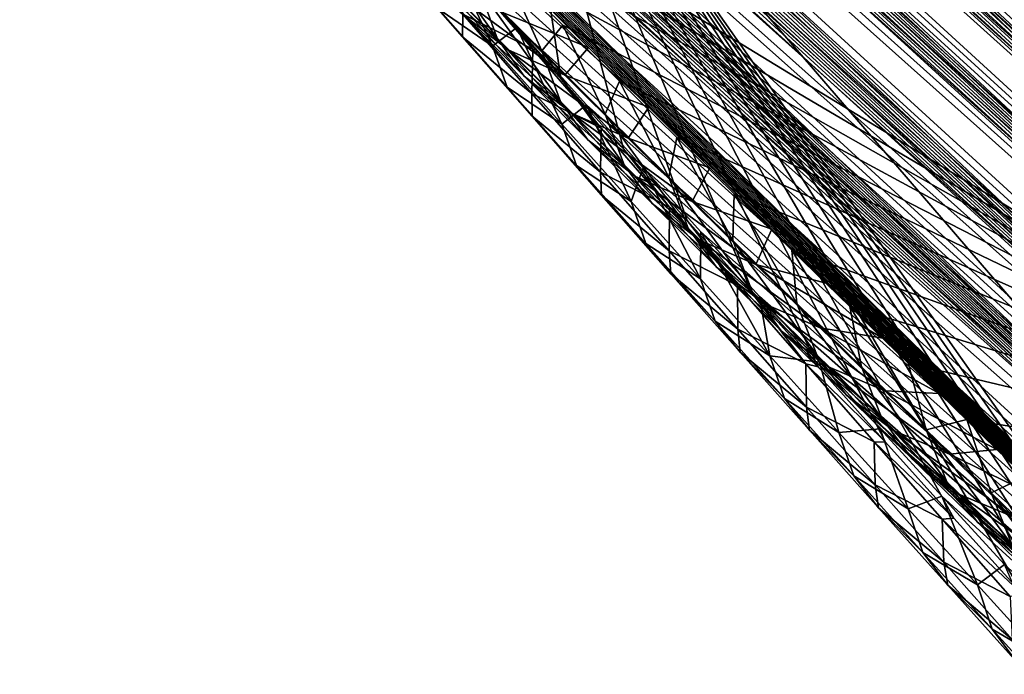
# Model space of a CAD drawing. Header units: metres. Extents: x -82 to 82, y -464 to 32.
# Tile 251 of 409: x 37.54 to 40.83, y -51.03 to -48.85. Entities that reach past the tile are written whole.
import ezdxf

# ---------------------------------------------------------------- set-up
doc = ezdxf.new("R2010")
doc.units = ezdxf.units.M
doc.layers.add('solid_K244121000C07', color=7, linetype='CONTINUOUS')

msp = doc.modelspace()

# ---------------------------------------------------------------- linework, layer by layer
at = {"layer": 'solid_K244121000C07'}
for points in [[(49.062855, -55.363567, 69.776718), (28.428438, -36.501472, 50.268494), (28.436794, -36.501766, 50.038673)], [(48.710167, -55.084099, 70.309517), (28.429209, -36.512802, 50.518852), (28.428438, -36.501472, 50.268494)], [(49.062855, -55.363567, 69.776718), (48.710167, -55.084099, 70.309517), (28.428438, -36.501472, 50.268494)], [(49.062855, -55.363567, 69.776718), (28.436794, -36.501766, 50.038673), (28.453381, -36.512486, 49.827789)], [(48.710167, -55.084099, 70.309517), (28.440844, -36.537724, 50.791592), (28.429209, -36.512802, 50.518852)], [(48.710167, -55.084099, 70.309517), (28.464724, -36.577881, 51.087791), (28.440844, -36.537724, 50.791592)], [(49.062855, -55.363567, 69.776718), (28.453381, -36.512486, 49.827789), (28.477245, -36.532433, 49.634075)], [(49.062855, -55.363567, 69.776718), (28.477245, -36.532433, 49.634075), (28.507435, -36.560448, 49.454556)], [(48.324287, -54.810833, 70.828461), (28.501993, -36.634686, 51.408382), (28.464724, -36.577881, 51.087791)], [(48.710167, -55.084099, 70.309517), (48.324287, -54.810833, 70.828461), (28.464724, -36.577881, 51.087791)], [(49.382488, -55.649113, 69.230476), (28.507435, -36.560448, 49.454556), (28.543489, -36.595905, 49.287823)], [(49.382488, -55.649113, 69.230476), (49.062855, -55.363567, 69.776718), (28.507435, -36.560448, 49.454556)], [(49.382488, -55.649113, 69.230476), (28.543489, -36.595905, 49.287823), (28.585012, -36.638279, 49.132549)], [(48.324287, -54.810833, 70.828461), (28.554289, -36.709991, 51.754566), (28.501993, -36.634686, 51.408382)], [(49.382488, -55.649113, 69.230476), (28.585012, -36.638279, 49.132549), (28.631886, -36.687363, 48.986835)], [(49.382488, -55.649113, 69.230476), (28.631886, -36.687363, 48.986835), (28.684185, -36.743191, 48.849445)], [(48.324287, -54.810833, 70.828461), (28.586674, -36.755241, 51.937702), (28.554289, -36.709991, 51.754566)], [(48.324287, -54.810833, 70.828461), (28.623281, -36.805672, 52.127567), (28.586674, -36.755241, 51.937702)], [(49.669086, -55.940594, 68.671181), (28.684185, -36.743191, 48.849445), (28.742014, -36.80584, 48.719448)], [(49.669086, -55.940594, 68.671181), (49.382488, -55.649113, 69.230476), (28.684185, -36.743191, 48.849445)], [(47.905006, -54.543919, 71.332993), (28.664268, -36.861473, 52.324306), (28.623281, -36.805672, 52.127567)], [(48.324287, -54.810833, 70.828461), (47.905006, -54.543919, 71.332993), (28.623281, -36.805672, 52.127567)], [(49.669086, -55.940594, 68.671181), (28.742014, -36.80584, 48.719448), (28.805567, -36.875538, 48.595898)], [(47.905006, -54.543919, 71.332993), (28.710258, -36.923248, 52.528435), (28.664268, -36.861473, 52.324306)], [(49.669086, -55.940594, 68.671181), (28.805567, -36.875538, 48.595898), (28.875509, -36.952991, 48.478134)], [(47.905006, -54.543919, 71.332993), (28.761023, -36.990841, 52.739754), (28.710258, -36.923248, 52.528435)], [(49.669086, -55.940594, 68.671181), (28.875509, -36.952991, 48.478134), (28.952383, -37.038822, 48.365673)], [(47.905006, -54.543919, 71.332993), (28.816845, -37.064556, 52.958527), (28.761023, -36.990841, 52.739754)], [(47.905006, -54.543919, 71.332993), (28.878344, -37.144989, 53.185272), (28.816845, -37.064556, 52.958527)], [(49.669086, -55.940594, 68.671181), (28.952383, -37.038822, 48.365673), (29.036873, -37.133862, 48.257877)], [(49.922565, -56.237858, 68.099121), (29.036873, -37.133862, 48.257877), (29.130072, -37.239342, 48.154755)], [(49.922565, -56.237858, 68.099121), (49.669086, -55.940594, 68.671181), (29.036873, -37.133862, 48.257877)], [(47.905006, -54.543919, 71.332993), (28.945185, -37.231895, 53.419727), (28.878344, -37.144989, 53.185272)], [(47.452057, -54.28352, 71.822479), (29.017838, -37.325733, 53.662273), (28.945185, -37.231895, 53.419727)], [(47.905006, -54.543919, 71.332993), (47.452057, -54.28352, 71.822479), (28.945185, -37.231895, 53.419727)], [(49.922565, -56.237858, 68.099121), (29.130072, -37.239342, 48.154755), (29.233049, -37.356522, 48.05637)], [(47.452057, -54.28352, 71.822479), (29.096933, -37.427116, 53.913441), (29.017838, -37.325733, 53.662273)], [(49.922565, -56.237858, 68.099121), (29.233049, -37.356522, 48.05637), (29.346981, -37.486824, 47.962799)], [(47.452057, -54.28352, 71.822479), (29.182077, -37.535736, 54.172897), (29.096933, -37.427116, 53.913441)], [(49.922565, -56.237858, 68.099121), (29.346981, -37.486824, 47.962799), (29.473852, -37.632534, 47.874512)], [(62.209717, -56.540936, 54.312782), (40.798138, -37.629288, 35.484123), (40.874691, -37.484219, 35.350403)], [(47.452057, -54.28352, 71.822479), (29.273895, -37.652199, 54.441181), (29.182077, -37.535736, 54.172897)], [(62.209717, -56.540936, 54.312782), (40.728973, -37.791538, 35.631664), (40.798138, -37.629288, 35.484123)], [(47.452057, -54.28352, 71.822479), (29.37299, -37.777084, 54.718792), (29.273895, -37.652199, 54.441181)], [(50.142754, -56.54076, 67.514549), (29.473852, -37.632534, 47.874512), (29.614958, -37.795216, 47.792458)], [(50.142754, -56.54076, 67.514549), (49.922565, -56.237858, 68.099121), (29.473852, -37.632534, 47.874512)], [(46.965115, -54.029816, 72.296188), (29.478928, -37.910053, 55.005375), (29.37299, -37.777084, 54.718792)], [(47.452057, -54.28352, 71.822479), (46.965115, -54.029816, 72.296188), (29.37299, -37.777084, 54.718792)], [(61.631996, -56.849319, 54.552105), (40.66814, -37.972694, 35.794323), (40.728973, -37.791538, 35.631664)], [(62.209717, -56.540936, 54.312782), (61.631996, -56.849319, 54.552105), (40.728973, -37.791538, 35.631664)], [(50.142754, -56.54076, 67.514549), (29.614958, -37.795216, 47.792458), (29.771488, -37.976368, 47.717575)], [(46.965115, -54.029816, 72.296188), (29.592535, -38.05188, 55.301605), (29.478928, -37.910053, 55.005375)], [(50.142754, -56.54076, 67.514549), (29.771488, -37.976368, 47.717575), (29.945398, -38.178215, 47.651592)], [(61.631996, -56.849319, 54.552105), (40.617599, -38.174721, 35.973637), (40.66814, -37.972694, 35.794323)], [(46.965115, -54.029816, 72.296188), (29.714354, -38.203091, 55.607944), (29.592535, -38.05188, 55.301605)], [(50.329369, -56.849167, 66.917664), (29.945398, -38.178215, 47.651592), (30.137812, -38.402126, 47.596096)], [(50.329369, -56.849167, 66.917664), (50.142754, -56.54076, 67.514549), (29.945398, -38.178215, 47.651592)], [(61.631996, -56.849319, 54.552105), (40.579266, -38.398842, 36.170464), (40.617599, -38.174721, 35.973637)], [(46.965115, -54.029816, 72.296188), (29.799831, -38.308872, 55.817543), (29.714354, -38.203091, 55.607944)], [(46.965115, -54.029816, 72.296188), (29.889067, -38.418945, 56.031708), (29.799831, -38.308872, 55.817543)], [(46.443798, -53.782993, 72.753311), (29.982407, -38.53363, 56.250721), (29.889067, -38.418945, 56.031708)], [(46.965115, -54.029816, 72.296188), (46.443798, -53.782993, 72.753311), (29.889067, -38.418945, 56.031708)], [(50.329369, -56.849167, 66.917664), (30.137812, -38.402126, 47.596096), (30.349646, -38.649281, 47.552486)], [(61.039097, -57.163033, 54.758682), (40.554665, -38.646141, 36.385517), (40.579266, -38.398842, 36.170464)], [(61.631996, -56.849319, 54.552105), (61.039097, -57.163033, 54.758682), (40.579266, -38.398842, 36.170464)], [(46.443798, -53.782993, 72.753311), (30.079958, -38.653034, 56.474663), (29.982407, -38.53363, 56.250721)], [(50.329369, -56.849167, 66.917664), (30.349646, -38.649281, 47.552486), (30.582144, -38.921062, 47.522865)], [(61.039097, -57.163033, 54.758682), (40.545719, -38.917946, 36.619766), (40.554665, -38.646141, 36.385517)], [(46.443798, -53.782993, 72.753311), (30.181311, -38.776806, 56.703213), (30.079958, -38.653034, 56.474663)], [(46.443798, -53.782993, 72.753311), (30.28681, -38.905262, 56.936638), (30.181311, -38.776806, 56.703213)], [(46.443798, -53.782993, 72.753311), (30.396862, -39.038761, 57.17524), (30.28681, -38.905262, 56.936638)], [(50.329369, -56.849167, 66.917664), (30.582144, -38.921062, 47.522865), (30.706606, -39.066704, 47.513947)], [(61.039097, -57.163033, 54.758682), (40.547874, -39.06361, 36.744553), (40.545719, -38.917946, 36.619766)], [(46.443798, -53.782993, 72.753311), (30.511808, -39.177608, 57.419281), (30.396862, -39.038761, 57.17524)], [(50.48201, -57.16291, 66.308578), (30.706606, -39.066704, 47.513947), (30.836563, -39.218914, 47.509056)], [(50.48201, -57.16291, 66.308578), (50.329369, -56.849167, 66.917664), (30.706606, -39.066704, 47.513947)], [(61.039097, -57.163033, 54.758682), (40.554585, -39.215878, 36.874485), (40.547874, -39.06361, 36.744553)], [(46.443798, -53.782993, 72.753311), (30.631151, -39.321388, 57.668388), (30.511808, -39.177608, 57.419281)], [(50.48201, -57.16291, 66.308578), (30.836563, -39.218914, 47.509056), (30.972158, -39.377872, 47.508381)], [(60.431091, -57.481873, 54.931973), (40.566017, -39.374905, 37.00967), (40.554585, -39.215878, 36.874485)], [(61.039097, -57.163033, 54.758682), (60.431091, -57.481873, 54.931973), (40.554585, -39.215878, 36.874485)], [(46.443798, -53.782993, 72.753311), (30.755077, -39.470264, 57.922695), (30.631151, -39.321388, 57.668388)], [(50.48201, -57.16291, 66.308578), (30.972158, -39.377872, 47.508381), (31.113953, -39.544106, 47.512585)], [(60.431091, -57.481873, 54.931973), (40.582859, -39.541218, 37.150597), (40.566017, -39.374905, 37.00967)], [(45.887585, -53.543198, 73.192917), (30.884069, -39.624664, 58.182549), (30.755077, -39.470264, 57.922695)], [(46.443798, -53.782993, 72.753311), (45.887585, -53.543198, 73.192917), (30.755077, -39.470264, 57.922695)], [(50.48201, -57.16291, 66.308578), (31.113953, -39.544106, 47.512585), (31.261721, -39.717461, 47.521469)], [(60.431091, -57.481873, 54.931973), (40.604885, -39.714657, 37.29705), (40.582859, -39.541218, 37.150597)], [(45.887585, -53.543198, 73.192917), (31.01861, -39.785, 58.448284), (30.884069, -39.624664, 58.182549)], [(50.48201, -57.16291, 66.308578), (31.261721, -39.717461, 47.521469), (31.41572, -39.898212, 47.535343)], [(60.431091, -57.481873, 54.931973), (40.632435, -39.8955, 37.449268), (40.604885, -39.714657, 37.29705)], [(45.887585, -53.543198, 73.192917), (31.158434, -39.951057, 58.71973), (31.01861, -39.785, 58.448284)], [(50.48201, -57.16291, 66.308578), (31.41572, -39.898212, 47.535343), (31.576515, -40.086906, 47.55484)], [(60.431091, -57.481873, 54.931973), (40.666206, -40.084286, 37.607754), (40.632435, -39.8955, 37.449268)], [(45.887585, -53.543198, 73.192917), (31.303331, -40.122669, 58.996731), (31.158434, -39.951057, 58.71973)], [(50.600136, -57.481781, 65.687431), (31.576515, -40.086906, 47.55484), (31.743795, -40.283306, 47.579674)], [(50.600136, -57.481781, 65.687431), (50.48201, -57.16291, 66.308578), (31.576515, -40.086906, 47.55484)], [(60.431091, -57.481873, 54.931973), (40.705879, -40.280777, 37.772213), (40.666206, -40.084286, 37.607754)], [(45.887585, -53.543198, 73.192917), (31.453878, -40.30032, 59.279663), (31.303331, -40.122669, 58.996731)], [(50.600136, -57.481781, 65.687431), (31.743795, -40.283306, 47.579674), (31.917967, -40.487816, 47.610321)], [(59.808079, -57.805595, 55.07132), (40.751965, -40.48539, 37.943024), (40.705879, -40.280777, 37.772213)], [(60.431091, -57.481873, 54.931973), (59.808079, -57.805595, 55.07132), (40.705879, -40.280777, 37.772213)], [(45.887585, -53.543198, 73.192917), (31.570843, -40.437809, 59.495991), (31.453878, -40.30032, 59.279663)], [(45.887585, -53.543198, 73.192917), (31.691526, -40.579151, 59.716015), (31.570843, -40.437809, 59.495991)], [(50.600136, -57.481781, 65.687431), (31.917967, -40.487816, 47.610321), (32.099594, -40.700974, 47.647415)], [(59.808079, -57.805595, 55.07132), (40.805164, -40.698666, 38.120697), (40.751965, -40.48539, 37.943024)], [(45.295933, -53.310589, 73.613953), (31.815495, -40.723984, 59.939461), (31.691526, -40.579151, 59.716015)], [(45.887585, -53.543198, 73.192917), (45.295933, -53.310589, 73.613953), (31.691526, -40.579151, 59.716015)], [(50.600136, -57.481781, 65.687431), (32.099594, -40.700974, 47.647415), (32.288296, -40.922489, 47.690598)], [(59.808079, -57.805595, 55.07132), (40.865089, -40.920315, 38.30489), (40.805164, -40.698666, 38.120697)], [(45.295933, -53.310589, 73.613953), (31.942722, -40.872295, 60.166306), (31.815495, -40.723984, 59.939461)], [(45.295933, -53.310589, 73.613953), (32.073505, -41.024323, 60.396729), (31.942722, -40.872295, 60.166306)], [(50.600136, -57.481781, 65.687431), (32.288296, -40.922489, 47.690598), (32.484646, -41.152908, 47.74052)], [(45.295933, -53.310589, 73.613953), (32.20813, -41.180302, 60.630909), (32.073505, -41.024323, 60.396729)], [(45.295933, -53.310589, 73.613953), (32.346897, -41.340469, 60.869026), (32.20813, -41.180302, 60.630909)], [(50.683098, -57.805531, 65.05439), (32.484646, -41.152908, 47.74052), (32.689198, -41.392757, 47.797813)], [(50.683098, -57.805531, 65.05439), (50.600136, -57.481781, 65.687431), (32.484646, -41.152908, 47.74052)], [(45.295933, -53.310589, 73.613953), (32.489971, -41.504963, 61.111187), (32.346897, -41.340469, 60.869026)], [(50.683098, -57.805531, 65.05439), (32.689198, -41.392757, 47.797813), (32.901535, -41.641708, 47.862076)], [(45.295933, -53.310589, 73.613953), (32.636749, -41.673298, 61.357033), (32.489971, -41.504963, 61.111187)], [(50.683098, -57.805531, 65.05439), (32.901535, -41.641708, 47.862076), (33.122406, -41.900455, 47.934143)], [(45.295933, -53.310589, 73.613953), (32.787384, -41.845596, 61.606647), (32.636749, -41.673298, 61.357033)], [(45.295933, -53.310589, 73.613953), (32.942242, -42.022144, 61.860233), (32.787384, -41.845596, 61.606647)], [(50.683098, -57.805531, 65.05439), (33.122406, -41.900455, 47.934143), (33.352306, -42.169472, 48.01458)], [(44.668274, -53.085358, 74.015244), (33.101681, -42.203217, 62.117992), (32.942242, -42.022144, 61.860233)], [(45.295933, -53.310589, 73.613953), (44.668274, -53.085358, 74.015244), (32.942242, -42.022144, 61.860233)], [(50.683098, -57.805531, 65.05439), (33.352306, -42.169472, 48.01458), (33.510307, -42.354298, 48.072578)], [(44.668274, -53.085358, 74.015244), (33.26606, -42.389095, 62.380127), (33.101681, -42.203217, 62.117992)], [(50.730152, -58.133881, 64.409592), (33.510307, -42.354298, 48.072578), (33.672401, -42.543785, 48.134418)], [(50.730152, -58.133881, 64.409592), (50.683098, -57.805531, 65.05439), (33.510307, -42.354298, 48.072578)], [(44.668274, -53.085358, 74.015244), (33.435402, -42.5798, 62.64666), (33.26606, -42.389095, 62.380127)], [(50.730152, -58.133881, 64.409592), (33.672401, -42.543785, 48.134418), (33.838902, -42.738213, 48.200451)], [(44.668274, -53.085358, 74.015244), (33.609009, -42.774784, 62.917217), (33.435402, -42.5798, 62.64666)], [(50.730152, -58.133881, 64.409592), (33.838902, -42.738213, 48.200451), (34.009907, -42.937672, 48.270786)], [(44.668274, -53.085358, 74.015244), (33.787235, -42.974312, 63.191971), (33.609009, -42.774784, 62.917217)], [(50.730152, -58.133881, 64.409592), (34.009907, -42.937672, 48.270786), (34.185036, -43.141853, 48.345032)], [(44.668274, -53.085358, 74.015244), (33.933441, -43.137432, 63.414944), (33.787235, -42.974312, 63.191971)], [(44.668274, -53.085358, 74.015244), (34.083115, -43.303844, 63.640862), (33.933441, -43.137432, 63.414944)], [(50.730152, -58.133881, 64.409592), (34.185036, -43.141853, 48.345032), (34.364594, -43.351025, 48.423531)], [(44.668274, -53.085358, 74.015244), (34.236485, -43.473717, 63.869835), (34.083115, -43.303844, 63.640862)], [(50.730152, -58.133881, 64.409592), (34.364594, -43.351025, 48.423531), (34.548943, -43.565495, 48.506702)], [(44.668274, -53.085358, 74.015244), (34.393772, -43.647205, 64.101982), (34.236485, -43.473717, 63.869835)], [(50.730152, -58.133881, 64.409592), (34.548943, -43.565495, 48.506702), (34.738377, -43.785522, 48.594879)], [(44.668274, -53.085358, 74.015244), (34.554474, -43.82394, 64.337051), (34.393772, -43.647205, 64.101982)], [(50.730152, -58.133881, 64.409592), (34.738377, -43.785522, 48.594879), (34.932461, -44.010754, 48.687576)], [(44.668274, -53.085358, 74.015244), (34.718384, -44.003761, 64.574951), (34.554474, -43.82394, 64.337051)], [(44.003979, -52.867668, 74.395515), (34.885796, -44.186878, 64.815811), (34.718384, -44.003761, 64.574951)], [(44.668274, -53.085358, 74.015244), (44.003979, -52.867668, 74.395515), (34.718384, -44.003761, 64.574951)], [(50.740437, -58.466511, 63.753208), (34.932461, -44.010754, 48.687576), (35.131344, -44.241322, 48.784996)], [(50.740437, -58.466511, 63.753208), (50.730152, -58.133881, 64.409592), (34.932461, -44.010754, 48.687576)], [(44.003979, -52.867668, 74.395515), (35.056999, -44.373505, 65.059761), (34.885796, -44.186878, 64.815811)], [(50.740437, -58.466511, 63.753208), (35.131344, -44.241322, 48.784996), (35.335449, -44.477577, 48.887611)], [(44.003979, -52.867668, 74.395515), (35.232288, -44.563847, 65.306953), (35.056999, -44.373505, 65.059761)], [(50.740437, -58.466511, 63.753208), (35.335449, -44.477577, 48.887611), (35.545185, -44.71986, 48.995914)], [(44.003979, -52.867668, 74.395515), (35.411957, -44.758114, 65.557503), (35.232288, -44.563847, 65.306953)], [(50.740437, -58.466511, 63.753208), (35.545185, -44.71986, 48.995914), (35.76033, -44.967999, 49.109638)], [(44.003979, -52.867668, 74.395515), (35.565239, -44.923153, 65.768974), (35.411957, -44.758114, 65.557503)], [(44.003979, -52.867668, 74.395515), (35.721699, -45.091011, 65.982857), (35.565239, -44.923153, 65.768974)], [(50.740437, -58.466511, 63.753208), (35.76033, -44.967999, 49.109638), (35.980694, -45.221844, 49.228584)], [(44.003979, -52.867668, 74.395515), (35.880749, -45.261272, 66.198914), (35.721699, -45.091011, 65.982857)], [(50.740437, -58.466511, 63.753208), (35.980694, -45.221844, 49.228584), (36.20676, -45.481785, 49.353333)], [(44.003979, -52.867668, 74.395515), (36.042534, -45.434032, 66.417198), (35.880749, -45.261272, 66.198914)], [(44.003979, -52.867668, 74.395515), (36.207264, -45.609428, 66.637772), (36.042534, -45.434032, 66.417198)], [(50.740437, -58.466511, 63.753208), (36.20676, -45.481785, 49.353333), (36.380344, -45.680965, 49.451046)], [(44.003979, -52.867668, 74.395515), (36.375149, -45.787605, 66.860725), (36.207264, -45.609428, 66.637772)], [(50.712955, -58.803043, 63.085304), (36.380344, -45.680965, 49.451046), (36.557587, -45.883938, 49.552559)], [(50.712955, -58.803043, 63.085304), (50.740437, -58.466511, 63.753208), (36.380344, -45.680965, 49.451046)], [(44.003979, -52.867668, 74.395515), (36.546391, -45.968693, 67.086128), (36.375149, -45.787605, 66.860725)], [(50.712955, -58.803043, 63.085304), (36.557587, -45.883938, 49.552559), (36.738132, -46.090424, 49.657444)], [(44.003979, -52.867668, 74.395515), (36.721199, -46.152828, 67.314064), (36.546391, -45.968693, 67.086128)], [(50.712955, -58.803043, 63.085304), (36.738132, -46.090424, 49.657444), (36.921955, -46.3004, 49.765678)], [(44.003979, -52.867668, 74.395515), (36.899788, -46.340157, 67.544594), (36.721199, -46.152828, 67.314064)], [(50.712955, -58.803043, 63.085304), (36.921955, -46.3004, 49.765678), (37.109291, -46.514046, 49.877552)], [(44.003979, -52.867668, 74.395515), (37.082363, -46.530804, 67.777802), (36.899788, -46.340157, 67.544594)], [(44.003979, -52.867668, 74.395515), (37.268406, -46.724411, 68.013489), (37.082363, -46.530804, 67.777802)], [(50.712955, -58.803043, 63.085304), (37.109291, -46.514046, 49.877552), (37.300381, -46.731544, 49.993359)], [(42.456524, -50.454899, 77.644867), (38.516769, -46.593796, 73.43959), (38.579266, -48.088848, 71.969475)], [(42.518791, -48.932472, 78.974319), (42.312092, -48.743214, 78.763947), (38.516769, -46.593796, 73.43959)], [(42.456524, -50.454899, 77.644867), (42.518791, -48.932472, 78.974319), (38.516769, -46.593796, 73.43959)], [(43.302525, -52.65778, 74.753365), (37.457474, -46.920673, 68.251488), (37.268406, -46.724411, 68.013489)], [(44.003979, -52.867668, 74.395515), (43.302525, -52.65778, 74.753365), (37.268406, -46.724411, 68.013489)], [(50.712955, -58.803043, 63.085304), (37.300381, -46.731544, 49.993359), (37.495464, -46.953072, 50.113388)], [(43.302525, -52.65778, 74.753365), (37.649872, -47.119793, 68.49192), (37.457474, -46.920673, 68.251488)], [(50.712955, -58.803043, 63.085304), (37.495464, -46.953072, 50.113388), (37.694683, -47.178738, 50.237812)], [(43.302525, -52.65778, 74.753365), (37.845905, -47.32198, 68.734909), (37.649872, -47.119793, 68.49192)], [(50.712955, -58.803043, 63.085304), (37.694683, -47.178738, 50.237812), (37.897545, -47.408176, 50.36602)], [(43.302525, -52.65778, 74.753365), (38.045891, -47.527443, 68.980576), (37.845905, -47.32198, 68.734909)], [(50.712955, -58.803043, 63.085304), (37.897545, -47.408176, 50.36602), (38.104172, -47.641479, 50.498177)], [(43.302525, -52.65778, 74.753365), (38.25013, -47.736382, 69.229042), (38.045891, -47.527443, 68.980576)], [(50.646599, -59.143024, 62.406017), (38.104172, -47.641479, 50.498177), (38.314854, -47.878845, 50.634636)], [(50.646599, -59.143024, 62.406017), (50.712955, -58.803043, 63.085304), (38.104172, -47.641479, 50.498177)], [(43.302525, -52.65778, 74.753365), (38.458935, -47.949005, 69.480438), (38.25013, -47.736382, 69.229042)], [(39.349491, -49.042263, 49.608959), (39.143978, -48.810307, 49.481705), (39.168343, -47.81818, 47.60622)], [(43.232174, -52.544346, 50.766697), (39.168343, -47.81818, 47.60622), (40.259418, -47.870445, 46.364582)], [(39.558552, -49.277668, 49.740124), (39.349491, -49.042263, 49.608959), (39.168343, -47.81818, 47.60622)], [(39.771343, -49.516724, 49.875458), (39.558552, -49.277668, 49.740124), (39.168343, -47.81818, 47.60622)], [(39.988045, -49.759651, 50.015232), (39.771343, -49.516724, 49.875458), (39.168343, -47.81818, 47.60622)], [(40.208843, -50.006645, 50.15971), (39.988045, -49.759651, 50.015232), (39.168343, -47.81818, 47.60622)], [(40.433769, -50.257687, 50.308945), (40.208843, -50.006645, 50.15971), (39.168343, -47.81818, 47.60622)], [(40.662376, -50.512005, 50.46225), (40.433769, -50.257687, 50.308945), (39.168343, -47.81818, 47.60622)], [(40.894833, -50.769764, 50.619843), (40.662376, -50.512005, 50.46225), (39.168343, -47.81818, 47.60622)], [(41.131386, -51.031254, 50.782078), (40.894833, -50.769764, 50.619843), (39.168343, -47.81818, 47.60622)], [(41.372292, -51.296761, 50.949299), (41.131386, -51.031254, 50.782078), (39.168343, -47.81818, 47.60622)], [(41.617809, -51.566559, 51.121864), (41.372292, -51.296761, 50.949299), (39.168343, -47.81818, 47.60622)], [(41.814327, -51.78196, 51.261578), (41.617809, -51.566559, 51.121864), (39.168343, -47.81818, 47.60622)], [(42.013992, -52.000309, 51.404991), (41.814327, -51.78196, 51.261578), (39.168343, -47.81818, 47.60622)], [(42.216751, -52.22142, 51.551891), (42.013992, -52.000309, 51.404991), (39.168343, -47.81818, 47.60622)], [(42.422493, -52.445049, 51.702065), (42.216751, -52.22142, 51.551891), (39.168343, -47.81818, 47.60622)], [(43.232174, -52.544346, 50.766697), (42.422493, -52.445049, 51.702065), (39.168343, -47.81818, 47.60622)], [(41.398262, -47.818184, 45.16663), (44.05843, -52.572304, 49.83709), (40.259418, -47.870445, 46.364582)], [(50.646599, -59.143024, 62.406017), (38.314854, -47.878845, 50.634636), (38.529877, -48.120476, 50.775753)], [(43.232174, -52.544346, 50.766697), (40.259418, -47.870445, 46.364582), (44.05843, -52.572304, 49.83709)], [(43.302525, -52.65778, 74.753365), (38.672619, -48.165516, 69.734879), (38.458935, -47.949005, 69.480438)], [(38.770565, -48.280888, 72.194244), (42.456524, -50.454899, 77.644867), (38.579266, -48.088848, 71.969475)], [(50.646599, -59.143024, 62.406017), (38.529877, -48.120476, 50.775753), (38.749519, -48.36657, 50.921886)], [(43.302525, -52.65778, 74.753365), (38.859875, -48.35434, 69.955498), (38.672619, -48.165516, 69.734879)], [(38.770565, -48.280888, 72.194244), (38.963917, -48.474236, 72.419426), (42.456524, -50.454899, 77.644867)], [(50.646599, -59.143024, 62.406017), (38.749519, -48.36657, 50.921886), (38.973816, -48.617138, 51.073048)], [(43.302525, -52.65778, 74.753365), (39.050648, -48.546124, 70.178719), (38.859875, -48.35434, 69.955498)], [(38.963917, -48.474236, 72.419426), (39.159134, -48.66869, 72.644775), (42.456524, -50.454899, 77.644867)], [(39.136456, -48.907158, 72.03257), (39.07589, -48.738941, 72.299484), (38.866505, -48.527908, 72.059975)], [(38.925842, -48.695446, 71.791954), (39.136456, -48.907158, 72.03257), (38.866505, -48.527908, 72.059975)], [(43.302525, -52.65778, 74.753365), (39.244759, -48.740749, 70.40448), (39.050648, -48.546124, 70.178719)], [(38.802746, -48.608318, 71.262535), (38.962406, -48.734684, 71.017494), (39.173428, -48.946457, 71.260201)], [(38.802746, -48.608318, 71.262535), (39.173428, -48.946457, 71.260201), (39.014042, -48.821106, 71.505951)], [(39.021053, -48.903454, 50.158741), (38.788944, -48.637569, 50.000626), (39.022026, -48.827217, 49.788677)], [(38.938255, -48.808174, 50.451107), (38.788944, -48.637569, 50.000626), (39.021053, -48.903454, 50.158741)], [(39.120441, -48.934734, 50.89415), (38.973816, -48.617138, 51.073048), (38.888447, -48.673862, 50.735809)], [(50.646599, -59.143024, 62.406017), (38.973816, -48.617138, 51.073048), (39.202213, -48.871815, 51.22855)], [(39.120441, -48.934734, 50.89415), (39.202213, -48.871815, 51.22855), (38.973816, -48.617138, 51.073048)], [(39.120441, -48.934734, 50.89415), (38.888447, -48.673862, 50.735809), (38.938255, -48.808174, 50.451107)], [(39.022026, -48.827217, 49.788677), (39.026714, -48.677689, 49.409813), (39.255642, -48.943962, 49.565823)], [(39.255642, -48.943962, 49.565823), (39.026714, -48.677689, 49.409813), (39.143978, -48.810307, 49.481705)], [(39.07589, -48.738941, 72.299484), (39.286293, -48.950012, 72.53804), (39.159134, -48.66869, 72.644775)], [(39.159134, -48.66869, 72.644775), (39.356018, -48.864044, 72.870064), (42.456524, -50.454899, 77.644867)], [(39.286293, -48.950012, 72.53804), (39.356018, -48.864044, 72.870064), (39.159134, -48.66869, 72.644775)], [(39.226357, -49.033981, 71.74839), (39.136456, -48.907158, 72.03257), (38.925842, -48.695446, 71.791954)], [(39.014042, -48.821106, 71.505951), (39.226357, -49.033981, 71.74839), (38.925842, -48.695446, 71.791954)], [(39.363022, -49.031075, 71.018448), (39.173428, -48.946457, 71.260201), (38.962406, -48.734684, 71.017494)], [(39.152252, -48.820271, 70.776276), (39.363022, -49.031075, 71.018448), (38.962406, -48.734684, 71.017494)], [(39.34808, -49.118923, 72.272232), (39.286293, -48.950012, 72.53804), (39.07589, -48.738941, 72.299484)], [(39.136456, -48.907158, 72.03257), (39.34808, -49.118923, 72.272232), (39.07589, -48.738941, 72.299484)], [(39.152252, -48.820271, 70.776276), (39.244759, -48.740749, 70.40448), (39.442192, -48.938129, 70.632599)], [(43.302525, -52.65778, 74.753365), (39.442192, -48.938129, 70.632599), (39.244759, -48.740749, 70.40448)], [(39.170155, -49.070942, 50.610332), (38.938255, -48.808174, 50.451107), (39.021053, -48.903454, 50.158741)], [(39.120441, -48.934734, 50.89415), (38.938255, -48.808174, 50.451107), (39.170155, -49.070942, 50.610332)], [(39.255642, -48.943962, 49.565823), (39.143978, -48.810307, 49.481705), (39.349491, -49.042263, 49.608959)], [(39.014042, -48.821106, 71.505951), (39.173428, -48.946457, 71.260201), (39.385456, -49.15834, 71.501953)], [(39.014042, -48.821106, 71.505951), (39.385456, -49.15834, 71.501953), (39.226357, -49.033981, 71.74839)], [(39.021053, -48.903454, 50.158741), (39.022026, -48.827217, 49.788677), (39.251862, -49.09211, 49.946583)], [(39.251862, -49.09211, 49.946583), (39.022026, -48.827217, 49.788677), (39.255642, -48.943962, 49.565823)], [(39.152252, -48.820271, 70.776276), (39.442192, -48.938129, 70.632599), (39.363022, -49.031075, 71.018448)], [(39.352299, -49.194702, 51.054272), (39.202213, -48.871815, 51.22855), (39.120441, -48.934734, 50.89415)], [(50.646599, -59.143024, 62.406017), (39.202213, -48.871815, 51.22855), (39.434986, -49.130768, 51.388744)], [(39.352299, -49.194702, 51.054272), (39.434986, -49.130768, 51.388744), (39.202213, -48.871815, 51.22855)], [(39.286293, -48.950012, 72.53804), (39.497707, -49.161114, 72.77565), (39.356018, -48.864044, 72.870064)], [(39.356018, -48.864044, 72.870064), (39.545795, -49.051624, 73.08535), (42.456524, -50.454899, 77.644867)], [(39.497707, -49.161114, 72.77565), (39.545795, -49.051624, 73.08535), (39.356018, -48.864044, 72.870064)], [(39.253006, -49.168316, 50.318668), (39.021053, -48.903454, 50.158741), (39.251862, -49.09211, 49.946583)], [(39.170155, -49.070942, 50.610332), (39.021053, -48.903454, 50.158741), (39.253006, -49.168316, 50.318668)], [(39.43969, -49.246937, 71.989861), (39.34808, -49.118923, 72.272232), (39.136456, -48.907158, 72.03257)], [(39.226357, -49.033981, 71.74839), (39.43969, -49.246937, 71.989861), (39.136456, -48.907158, 72.03257)], [(39.352299, -49.194702, 51.054272), (39.120441, -48.934734, 50.89415), (39.170155, -49.070942, 50.610332)], [(39.251862, -49.09211, 49.946583), (39.255642, -48.943962, 49.565823), (39.483906, -49.208649, 49.723454)], [(39.483906, -49.208649, 49.723454), (39.255642, -48.943962, 49.565823), (39.349491, -49.042263, 49.608959)], [(39.363022, -49.031075, 71.018448), (39.442192, -48.938129, 70.632599), (39.642944, -49.138172, 70.862877)], [(43.302525, -52.65778, 74.753365), (39.642944, -49.138172, 70.862877), (39.442192, -48.938129, 70.632599)], [(39.574783, -49.242008, 71.259659), (39.385456, -49.15834, 71.501953), (39.173428, -48.946457, 71.260201)], [(39.363022, -49.031075, 71.018448), (39.574783, -49.242008, 71.259659), (39.173428, -48.946457, 71.260201)], [(39.560715, -49.330742, 72.510941), (39.497707, -49.161114, 72.77565), (39.286293, -48.950012, 72.53804)], [(39.34808, -49.118923, 72.272232), (39.560715, -49.330742, 72.510941), (39.286293, -48.950012, 72.53804)], [(39.226357, -49.033981, 71.74839), (39.385456, -49.15834, 71.501953), (39.598484, -49.370319, 71.742737)], [(39.226357, -49.033981, 71.74839), (39.598484, -49.370319, 71.742737), (39.43969, -49.246937, 71.989861)], [(39.483906, -49.208649, 49.723454), (39.349491, -49.042263, 49.608959), (39.558552, -49.277668, 49.740124)], [(39.363022, -49.031075, 71.018448), (39.642944, -49.138172, 70.862877), (39.574783, -49.242008, 71.259659)], [(39.40192, -49.332745, 50.771328), (39.170155, -49.070942, 50.610332), (39.253006, -49.168316, 50.318668)], [(39.352299, -49.194702, 51.054272), (39.170155, -49.070942, 50.610332), (39.40192, -49.332745, 50.771328)], [(39.497707, -49.161114, 72.77565), (39.710125, -49.372238, 73.012321), (39.545795, -49.051624, 73.08535)], [(39.545795, -49.051624, 73.08535), (39.736752, -49.239662, 73.300148), (42.456524, -50.454899, 77.644867)], [(39.710125, -49.372238, 73.012321), (39.736752, -49.239662, 73.300148), (39.545795, -49.051624, 73.08535)], [(39.481548, -49.355953, 50.106251), (39.251862, -49.09211, 49.946583), (39.483906, -49.208649, 49.723454)], [(39.253006, -49.168316, 50.318668), (39.251862, -49.09211, 49.946583), (39.481548, -49.355953, 50.106251)], [(39.65403, -49.459957, 72.230377), (39.560715, -49.330742, 72.510941), (39.34808, -49.118923, 72.272232)], [(39.43969, -49.246937, 71.989861), (39.65403, -49.459957, 72.230377), (39.34808, -49.118923, 72.272232)], [(39.58403, -49.453758, 51.216129), (39.434986, -49.130768, 51.388744), (39.352299, -49.194702, 51.054272)], [(50.646599, -59.143024, 62.406017), (39.434986, -49.130768, 51.388744), (39.624584, -49.34116, 51.520569)], [(39.58403, -49.453758, 51.216129), (39.624584, -49.34116, 51.520569), (39.434986, -49.130768, 51.388744)], [(39.574783, -49.242008, 71.259659), (39.642944, -49.138172, 70.862877), (39.847004, -49.340797, 71.095131)], [(43.302525, -52.65778, 74.753365), (39.847004, -49.340797, 71.095131), (39.642944, -49.138172, 70.862877)], [(39.484821, -49.432167, 50.480362), (39.253006, -49.168316, 50.318668), (39.481548, -49.355953, 50.106251)], [(39.40192, -49.332745, 50.771328), (39.253006, -49.168316, 50.318668), (39.484821, -49.432167, 50.480362)], [(39.787533, -49.45306, 71.499916), (39.598484, -49.370319, 71.742737), (39.385456, -49.15834, 71.501953)], [(39.574783, -49.242008, 71.259659), (39.787533, -49.45306, 71.499916), (39.385456, -49.15834, 71.501953)], [(39.774353, -49.542599, 72.748711), (39.710125, -49.372238, 73.012321), (39.497707, -49.161114, 72.77565)], [(39.560715, -49.330742, 72.510941), (39.774353, -49.542599, 72.748711), (39.497707, -49.161114, 72.77565)], [(39.58403, -49.453758, 51.216129), (39.352299, -49.194702, 51.054272), (39.40192, -49.332745, 50.771328)], [(39.481548, -49.355953, 50.106251), (39.483906, -49.208649, 49.723454), (39.712025, -49.472252, 49.882816)], [(39.712025, -49.472252, 49.882816), (39.483906, -49.208649, 49.723454), (39.558552, -49.277668, 49.740124)], [(39.574783, -49.242008, 71.259659), (39.847004, -49.340797, 71.095131), (39.787533, -49.45306, 71.499916)], [(39.710125, -49.372238, 73.012321), (39.92355, -49.583382, 73.248055), (39.736752, -49.239662, 73.300148)], [(39.736752, -49.239662, 73.300148), (39.928699, -49.427975, 73.514252), (42.456524, -50.454899, 77.644867)], [(39.92355, -49.583382, 73.248055), (39.928699, -49.427975, 73.514252), (39.736752, -49.239662, 73.300148)], [(39.43969, -49.246937, 71.989861), (39.598484, -49.370319, 71.742737), (39.812508, -49.582386, 71.982574)], [(39.43969, -49.246937, 71.989861), (39.812508, -49.582386, 71.982574), (39.65403, -49.459957, 72.230377)], [(39.712025, -49.472252, 49.882816), (39.558552, -49.277668, 49.740124), (39.771343, -49.516724, 49.875458)], [(39.63356, -49.593594, 50.934052), (39.40192, -49.332745, 50.771328), (39.484821, -49.432167, 50.480362)], [(39.58403, -49.453758, 51.216129), (39.40192, -49.332745, 50.771328), (39.63356, -49.593594, 50.934052)], [(39.869381, -49.673038, 72.46994), (39.774353, -49.542599, 72.748711), (39.560715, -49.330742, 72.510941)], [(39.65403, -49.459957, 72.230377), (39.869381, -49.673038, 72.46994), (39.560715, -49.330742, 72.510941)], [(39.711102, -49.618752, 50.267635), (39.481548, -49.355953, 50.106251), (39.712025, -49.472252, 49.882816)], [(39.484821, -49.432167, 50.480362), (39.481548, -49.355953, 50.106251), (39.711102, -49.618752, 50.267635)], [(39.815647, -49.71191, 51.379673), (39.624584, -49.34116, 51.520569), (39.58403, -49.453758, 51.216129)], [(40.001263, -49.664227, 71.73922), (39.812508, -49.582386, 71.982574), (39.598484, -49.370319, 71.742737)], [(39.787533, -49.45306, 71.499916), (40.001263, -49.664227, 71.73922), (39.598484, -49.370319, 71.742737)], [(50.646599, -59.143024, 62.406017), (39.624584, -49.34116, 51.520569), (39.817375, -49.554543, 51.655895)], [(39.815647, -49.71191, 51.379673), (39.817375, -49.554543, 51.655895), (39.624584, -49.34116, 51.520569)], [(39.988991, -49.754486, 72.985535), (39.92355, -49.583382, 73.248055), (39.710125, -49.372238, 73.012321)], [(39.774353, -49.542599, 72.748711), (39.988991, -49.754486, 72.985535), (39.710125, -49.372238, 73.012321)], [(39.787533, -49.45306, 71.499916), (39.847004, -49.340797, 71.095131), (40.054363, -49.545902, 71.329178)], [(43.302525, -52.65778, 74.753365), (40.054363, -49.545902, 71.329178), (39.847004, -49.340797, 71.095131)], [(39.716511, -49.695007, 50.643784), (39.484821, -49.432167, 50.480362), (39.711102, -49.618752, 50.267635)], [(39.63356, -49.593594, 50.934052), (39.484821, -49.432167, 50.480362), (39.716511, -49.695007, 50.643784)], [(39.92355, -49.583382, 73.248055), (40.13797, -49.794533, 73.482849), (39.928699, -49.427975, 73.514252)], [(39.928699, -49.427975, 73.514252), (40.121468, -49.616394, 73.727463), (42.456524, -50.454899, 77.644867)], [(40.13797, -49.794533, 73.482849), (40.121468, -49.616394, 73.727463), (39.928699, -49.427975, 73.514252)], [(39.815647, -49.71191, 51.379673), (39.58403, -49.453758, 51.216129), (39.63356, -49.593594, 50.934052)], [(39.65403, -49.459957, 72.230377), (39.812508, -49.582386, 71.982574), (40.027519, -49.794533, 72.221458)], [(39.65403, -49.459957, 72.230377), (40.027519, -49.794533, 72.221458), (39.869381, -49.673038, 72.46994)], [(39.711102, -49.618752, 50.267635), (39.712025, -49.472252, 49.882816), (39.940018, -49.734787, 50.043861)], [(39.940018, -49.734787, 50.043861), (39.712025, -49.472252, 49.882816), (39.771343, -49.516724, 49.875458)], [(39.787533, -49.45306, 71.499916), (40.054363, -49.545902, 71.329178), (40.001263, -49.664227, 71.73922)], [(39.940018, -49.734787, 50.043861), (39.771343, -49.516724, 49.875458), (39.988045, -49.759651, 50.015232)], [(40.085732, -49.886173, 72.708542), (39.988991, -49.754486, 72.985535), (39.774353, -49.542599, 72.748711)], [(39.869381, -49.673038, 72.46994), (40.085732, -49.886173, 72.708542), (39.774353, -49.542599, 72.748711)], [(40.047157, -49.969158, 51.544865), (39.817375, -49.554543, 51.655895), (39.815647, -49.71191, 51.379673)], [(50.646599, -59.143024, 62.406017), (39.817375, -49.554543, 51.655895), (40.013531, -49.771027, 51.794956)], [(40.047157, -49.969158, 51.544865), (40.013531, -49.771027, 51.794956), (39.817375, -49.554543, 51.655895)], [(40.001263, -49.664227, 71.73922), (40.054363, -49.545902, 71.329178), (40.238499, -49.727345, 71.535278)], [(43.302525, -52.65778, 74.753365), (40.238499, -49.727345, 71.535278), (40.054363, -49.545902, 71.329178)], [(39.865089, -49.853485, 51.098454), (39.63356, -49.593594, 50.934052), (39.716511, -49.695007, 50.643784)], [(39.815647, -49.71191, 51.379673), (39.63356, -49.593594, 50.934052), (39.865089, -49.853485, 51.098454)], [(40.215965, -49.875488, 71.97757), (40.027519, -49.794533, 72.221458), (39.812508, -49.582386, 71.982574)], [(40.001263, -49.664227, 71.73922), (40.215965, -49.875488, 71.97757), (39.812508, -49.582386, 71.982574)], [(40.20462, -49.9664, 73.22142), (40.13797, -49.794533, 73.482849), (39.92355, -49.583382, 73.248055)], [(39.988991, -49.754486, 72.985535), (40.20462, -49.9664, 73.22142), (39.92355, -49.583382, 73.248055)], [(39.940536, -49.88052, 50.430691), (39.711102, -49.618752, 50.267635), (39.940018, -49.734787, 50.043861)], [(39.716511, -49.695007, 50.643784), (39.711102, -49.618752, 50.267635), (39.940536, -49.88052, 50.430691)], [(40.121468, -49.616394, 73.727463), (40.314919, -49.804787, 73.939629), (42.456524, -50.454899, 77.644867)], [(40.353382, -50.005688, 73.716713), (40.314919, -49.804787, 73.939629), (40.121468, -49.616394, 73.727463)], [(40.13797, -49.794533, 73.482849), (40.353382, -50.005688, 73.716713), (40.121468, -49.616394, 73.727463)], [(40.001263, -49.664227, 71.73922), (40.238499, -49.727345, 71.535278), (40.425148, -49.910557, 71.742485)], [(40.001263, -49.664227, 71.73922), (40.425148, -49.910557, 71.742485), (40.215965, -49.875488, 71.97757)], [(39.948086, -49.956848, 50.808884), (39.716511, -49.695007, 50.643784), (39.940536, -49.88052, 50.430691)], [(39.865089, -49.853485, 51.098454), (39.716511, -49.695007, 50.643784), (39.948086, -49.956848, 50.808884)], [(39.869381, -49.673038, 72.46994), (40.027519, -49.794533, 72.221458), (40.243515, -50.006752, 72.459389)], [(39.869381, -49.673038, 72.46994), (40.243515, -50.006752, 72.459389), (40.085732, -49.886173, 72.708542)], [(40.047157, -49.969158, 51.544865), (39.815647, -49.71191, 51.379673), (39.865089, -49.853485, 51.098454)], [(40.167892, -49.996262, 50.206547), (39.940018, -49.734787, 50.043861), (39.988045, -49.759651, 50.015232)], [(39.940536, -49.88052, 50.430691), (39.940018, -49.734787, 50.043861), (40.167892, -49.996262, 50.206547)], [(43.302525, -52.65778, 74.753365), (40.425148, -49.910557, 71.742485), (40.238499, -49.727345, 71.535278)], [(40.167892, -49.996262, 50.206547), (39.988045, -49.759651, 50.015232), (40.208843, -50.006645, 50.15971)], [(40.303074, -50.099354, 72.946198), (40.20462, -49.9664, 73.22142), (39.988991, -49.754486, 72.985535)], [(40.085732, -49.886173, 72.708542), (40.303074, -50.099354, 72.946198), (39.988991, -49.754486, 72.985535)], [(50.646599, -59.143024, 62.406017), (40.013531, -49.771027, 51.794956), (40.213226, -49.990715, 51.937954)], [(40.047157, -49.969158, 51.544865), (40.213226, -49.990715, 51.937954), (40.013531, -49.771027, 51.794956)], [(40.431644, -50.086845, 72.214981), (40.243515, -50.006752, 72.459389), (40.027519, -49.794533, 72.221458)], [(40.215965, -49.875488, 71.97757), (40.431644, -50.086845, 72.214981), (40.027519, -49.794533, 72.221458)], [(40.421238, -50.178333, 73.456367), (40.353382, -50.005688, 73.716713), (40.13797, -49.794533, 73.482849)], [(40.20462, -49.9664, 73.22142), (40.421238, -50.178333, 73.456367), (40.13797, -49.794533, 73.482849)], [(40.314919, -49.804787, 73.939629), (40.509453, -49.993553, 74.151192), (42.456524, -50.454899, 77.644867)], [(40.56979, -50.216843, 73.949646), (40.509453, -49.993553, 74.151192), (40.314919, -49.804787, 73.939629)], [(40.353382, -50.005688, 73.716713), (40.56979, -50.216843, 73.949646), (40.314919, -49.804787, 73.939629)], [(40.096512, -50.112434, 51.264488), (39.865089, -49.853485, 51.098454), (39.948086, -49.956848, 50.808884)], [(40.047157, -49.969158, 51.544865), (39.865089, -49.853485, 51.098454), (40.096512, -50.112434, 51.264488)], [(40.169865, -50.141262, 50.595375), (39.940536, -49.88052, 50.430691), (40.167892, -49.996262, 50.206547)], [(39.948086, -49.956848, 50.808884), (39.940536, -49.88052, 50.430691), (40.169865, -50.141262, 50.595375)], [(40.085732, -49.886173, 72.708542), (40.243515, -50.006752, 72.459389), (40.460491, -50.219036, 72.696381)], [(40.085732, -49.886173, 72.708542), (40.460491, -50.219036, 72.696381), (40.303074, -50.099354, 72.946198)], [(40.215965, -49.875488, 71.97757), (40.425148, -49.910557, 71.742485), (40.614307, -50.095482, 71.950661)], [(40.215965, -49.875488, 71.97757), (40.614307, -50.095482, 71.950661), (40.431644, -50.086845, 72.214981)], [(43.302525, -52.65778, 74.753365), (40.614307, -50.095482, 71.950661), (40.425148, -49.910557, 71.742485)], [(40.179562, -50.217693, 50.975613), (39.948086, -49.956848, 50.808884), (40.169865, -50.141262, 50.595375)], [(40.096512, -50.112434, 51.264488), (39.948086, -49.956848, 50.808884), (40.179562, -50.217693, 50.975613)], [(40.278572, -50.225506, 51.711658), (40.213226, -49.990715, 51.937954), (40.047157, -49.969158, 51.544865)], [(40.278572, -50.225506, 51.711658), (40.047157, -49.969158, 51.544865), (40.096512, -50.112434, 51.264488)], [(40.167892, -49.996262, 50.206547), (40.208843, -50.006645, 50.15971), (40.433769, -50.257687, 50.308945)], [(40.395664, -50.256683, 50.370834), (40.167892, -49.996262, 50.206547), (40.433769, -50.257687, 50.308945)], [(40.169865, -50.141262, 50.595375), (40.167892, -49.996262, 50.206547), (40.395664, -50.256683, 50.370834)], [(40.521416, -50.312569, 73.182907), (40.421238, -50.178333, 73.456367), (40.20462, -49.9664, 73.22142)], [(40.303074, -50.099354, 72.946198), (40.521416, -50.312569, 73.182907), (40.20462, -49.9664, 73.22142)], [(50.646599, -59.143024, 62.406017), (40.213226, -49.990715, 51.937954), (40.416088, -50.213379, 52.0844)], [(40.278572, -50.225506, 51.711658), (40.416088, -50.213379, 52.0844), (40.213226, -49.990715, 51.937954)], [(40.509453, -49.993553, 74.151192), (40.7052, -50.182804, 74.362282), (42.456524, -50.454899, 77.644867)], [(40.56979, -50.216843, 73.949646), (40.7052, -50.182804, 74.362282), (40.509453, -49.993553, 74.151192)], [(40.648285, -50.29829, 72.451447), (40.460491, -50.219036, 72.696381), (40.243515, -50.006752, 72.459389)], [(40.431644, -50.086845, 72.214981), (40.648285, -50.29829, 72.451447), (40.243515, -50.006752, 72.459389)], [(40.638847, -50.390282, 73.690384), (40.56979, -50.216843, 73.949646), (40.353382, -50.005688, 73.716713)], [(40.421238, -50.178333, 73.456367), (40.638847, -50.390282, 73.690384), (40.353382, -50.005688, 73.716713)], [(40.431644, -50.086845, 72.214981), (40.614307, -50.095482, 71.950661), (40.805969, -50.282059, 72.159683)], [(40.431644, -50.086845, 72.214981), (40.805969, -50.282059, 72.159683), (40.648285, -50.29829, 72.451447)], [(43.302525, -52.65778, 74.753365), (40.805969, -50.282059, 72.159683), (40.614307, -50.095482, 71.950661)], [(40.327843, -50.370434, 51.432121), (40.096512, -50.112434, 51.264488), (40.179562, -50.217693, 50.975613)], [(40.278572, -50.225506, 51.711658), (40.096512, -50.112434, 51.264488), (40.327843, -50.370434, 51.432121)], [(40.303074, -50.099354, 72.946198), (40.460491, -50.219036, 72.696381), (40.678444, -50.431377, 72.932426)], [(40.303074, -50.099354, 72.946198), (40.678444, -50.431377, 72.932426), (40.521416, -50.312569, 73.182907)], [(40.399101, -50.40099, 50.761646), (40.169865, -50.141262, 50.595375), (40.395664, -50.256683, 50.370834)], [(40.179562, -50.217693, 50.975613), (40.169865, -50.141262, 50.595375), (40.399101, -50.40099, 50.761646)], [(40.740742, -50.525818, 73.418671), (40.638847, -50.390282, 73.690384), (40.421238, -50.178333, 73.456367)], [(40.521416, -50.312569, 73.182907), (40.740742, -50.525818, 73.418671), (40.421238, -50.178333, 73.456367)], [(40.56979, -50.216843, 73.949646), (40.787186, -50.42799, 74.181656), (40.7052, -50.182804, 74.362282)], [(40.7052, -50.182804, 74.362282), (40.902161, -50.37254, 74.572884), (42.456524, -50.454899, 77.644867)], [(40.787186, -50.42799, 74.181656), (40.902161, -50.37254, 74.572884), (40.7052, -50.182804, 74.362282)], [(40.410946, -50.477551, 51.143936), (40.179562, -50.217693, 50.975613), (40.399101, -50.40099, 50.761646)], [(40.327843, -50.370434, 51.432121), (40.179562, -50.217693, 50.975613), (40.410946, -50.477551, 51.143936)], [(40.509899, -50.480949, 51.88002), (40.416088, -50.213379, 52.0844), (40.278572, -50.225506, 51.711658)], [(40.509899, -50.480949, 51.88002), (40.278572, -50.225506, 51.711658), (40.327843, -50.370434, 51.432121)], [(50.540169, -59.48595, 61.715515), (40.416088, -50.213379, 52.0844), (40.621952, -50.4389, 52.234081)], [(40.509899, -50.480949, 51.88002), (40.621952, -50.4389, 52.234081), (40.416088, -50.213379, 52.0844)], [(50.540169, -59.48595, 61.715515), (50.646599, -59.143024, 62.406017), (40.416088, -50.213379, 52.0844)], [(40.865891, -50.509808, 72.686966), (40.678444, -50.431377, 72.932426), (40.460491, -50.219036, 72.696381)], [(40.648285, -50.29829, 72.451447), (40.865891, -50.509808, 72.686966), (40.460491, -50.219036, 72.696381)], [(40.857437, -50.602238, 73.92347), (40.787186, -50.42799, 74.181656), (40.56979, -50.216843, 73.949646)], [(40.638847, -50.390282, 73.690384), (40.857437, -50.602238, 73.92347), (40.56979, -50.216843, 73.949646)], [(40.395664, -50.256683, 50.370834), (40.433769, -50.257687, 50.308945), (40.662376, -50.512005, 50.46225)], [(40.623348, -50.51606, 50.536678), (40.395664, -50.256683, 50.370834), (40.662376, -50.512005, 50.46225)], [(40.399101, -50.40099, 50.761646), (40.395664, -50.256683, 50.370834), (40.623348, -50.51606, 50.536678)], [(40.648285, -50.29829, 72.451447), (40.805969, -50.282059, 72.159683), (41.00013, -50.470264, 72.369499)], [(43.302525, -52.65778, 74.753365), (41.00013, -50.470264, 72.369499), (40.805969, -50.282059, 72.159683)], [(40.521416, -50.312569, 73.182907), (40.678444, -50.431377, 72.932426), (40.897369, -50.643768, 73.167534)], [(40.521416, -50.312569, 73.182907), (40.897369, -50.643768, 73.167534), (40.740742, -50.525818, 73.418671)], [(40.648285, -50.29829, 72.451447), (41.00013, -50.470264, 72.369499), (40.865891, -50.509808, 72.686966)], [(40.55909, -50.627495, 51.601311), (40.327843, -50.370434, 51.432121), (40.410946, -50.477551, 51.143936)], [(40.509899, -50.480949, 51.88002), (40.327843, -50.370434, 51.432121), (40.55909, -50.627495, 51.601311)], [(40.961056, -50.739094, 73.653488), (40.857437, -50.602238, 73.92347), (40.638847, -50.390282, 73.690384)], [(40.740742, -50.525818, 73.418671), (40.961056, -50.739094, 73.653488), (40.638847, -50.390282, 73.690384)], [(40.787186, -50.42799, 74.181656), (41.005566, -50.639126, 74.412727), (40.902161, -50.37254, 74.572884)], [(40.628254, -50.659702, 50.929462), (40.399101, -50.40099, 50.761646), (40.623348, -50.51606, 50.536678)], [(40.410946, -50.477551, 51.143936), (40.399101, -50.40099, 50.761646), (40.628254, -50.659702, 50.929462)], [(40.741146, -50.735497, 52.049919), (40.621952, -50.4389, 52.234081), (40.509899, -50.480949, 51.88002)], [(50.540169, -59.48595, 61.715515), (40.621952, -50.4389, 52.234081), (40.831039, -50.667419, 52.387291)], [(40.741146, -50.735497, 52.049919), (40.831039, -50.667419, 52.387291), (40.621952, -50.4389, 52.234081)], [(41.084457, -50.721401, 72.921547), (40.897369, -50.643768, 73.167534), (40.678444, -50.431377, 72.932426)], [(40.865891, -50.509808, 72.686966), (41.084457, -50.721401, 72.921547), (40.678444, -50.431377, 72.932426)], [(41.077011, -50.814198, 74.155617), (41.005566, -50.639126, 74.412727), (40.787186, -50.42799, 74.181656)], [(40.857437, -50.602238, 73.92347), (41.077011, -50.814198, 74.155617), (40.787186, -50.42799, 74.181656)], [(40.64225, -50.73642, 51.31382), (40.410946, -50.477551, 51.143936), (40.628254, -50.659702, 50.929462)], [(40.55909, -50.627495, 51.601311), (40.410946, -50.477551, 51.143936), (40.64225, -50.73642, 51.31382)], [(40.741146, -50.735497, 52.049919), (40.509899, -50.480949, 51.88002), (40.55909, -50.627495, 51.601311)], [(40.623348, -50.51606, 50.536678), (40.662376, -50.512005, 50.46225), (40.894833, -50.769764, 50.619843)], [(40.850952, -50.774403, 50.704044), (40.623348, -50.51606, 50.536678), (40.894833, -50.769764, 50.619843)], [(40.628254, -50.659702, 50.929462), (40.623348, -50.51606, 50.536678), (40.850952, -50.774403, 50.704044)], [(40.740742, -50.525818, 73.418671), (40.897369, -50.643768, 73.167534), (41.117264, -50.856209, 73.401695)], [(40.740742, -50.525818, 73.418671), (41.117264, -50.856209, 73.401695), (40.961056, -50.739094, 73.653488)], [(40.790264, -50.883614, 51.772034), (40.55909, -50.627495, 51.601311), (40.64225, -50.73642, 51.31382)], [(40.741146, -50.735497, 52.049919), (40.55909, -50.627495, 51.601311), (40.790264, -50.883614, 51.772034)], [(40.857334, -50.917412, 51.098801), (40.628254, -50.659702, 50.929462), (40.850952, -50.774403, 50.704044)], [(40.64225, -50.73642, 51.31382), (40.628254, -50.659702, 50.929462), (40.857334, -50.917412, 51.098801)], [(40.972321, -50.989143, 52.221325), (40.831039, -50.667419, 52.387291), (40.741146, -50.735497, 52.049919)], [(40.873482, -50.994308, 51.485229), (40.64225, -50.73642, 51.31382), (40.857334, -50.917412, 51.098801)], [(40.790264, -50.883614, 51.772034), (40.64225, -50.73642, 51.31382), (40.873482, -50.994308, 51.485229)], [(40.972321, -50.989143, 52.221325), (40.741146, -50.735497, 52.049919), (40.790264, -50.883614, 51.772034)], [(41.02137, -51.138798, 51.944252), (40.790264, -50.883614, 51.772034), (40.873482, -50.994308, 51.485229)], [(40.972321, -50.989143, 52.221325), (40.790264, -50.883614, 51.772034), (41.02137, -51.138798, 51.944252)]]:
    msp.add_3dface(points, dxfattribs=at)

doc.saveas('drawing.dxf')
